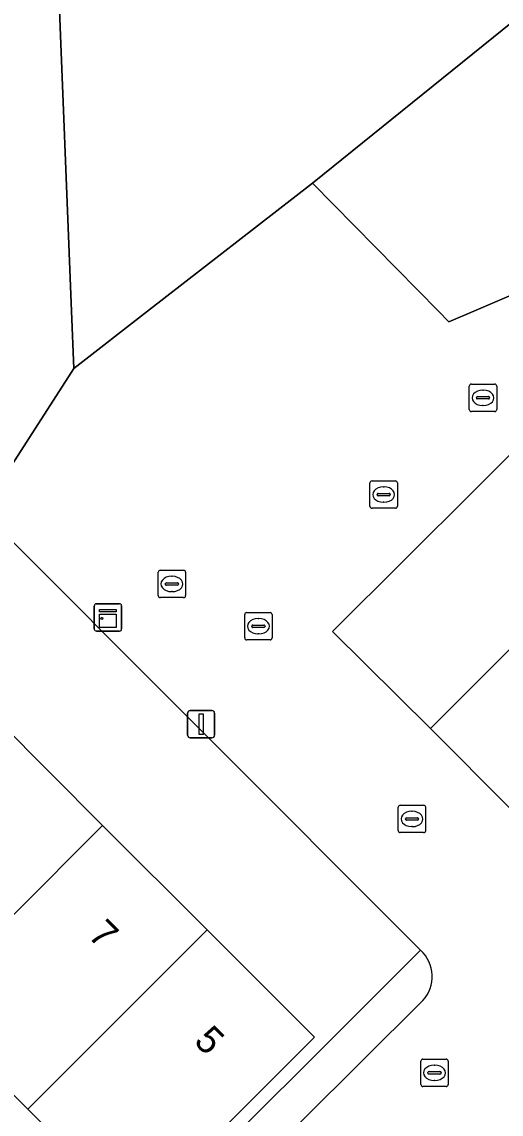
# Model space of a CAD drawing. Extents: x 159960 to 160866, y 382700 to 383354.
# Drawn here: x 160162.95 to 160180.47, y 383220.66 to 383260.57 of the extents above; entities that cross this region are included whole.
import ezdxf

# ---------------------------------------------------------------- set-up
doc = ezdxf.new("R2010")
doc.units = 0
for name, color, linetype in [('IMGEO_Erf', 7, 'Continuous'), ('IMGEO_Kast', 7, 'Continuous'), ('IMGEO_Kolk', 7, 'Continuous'), ('IMGEO_Lichtmast', 7, 'Continuous'), ('IMGEO_Pand', 7, 'Continuous'), ('IMGEO_Pand_nummerreeks', 7, 'Continuous'), ('IMGEO_Parkeervlak_open', 7, 'Continuous'), ('IMGEO_Rijbaan_lokaal_open', 7, 'Continuous'), ('IMGEO_Rioolput', 7, 'Continuous'), ('IMGEO_Voetpad_open', 7, 'Continuous')]:
    doc.layers.add(name, color=color, linetype=linetype)

msp = doc.modelspace()

# ---------------------------------------------------------------- linework, layer by layer
at = {"layer": 'IMGEO_Erf'}
for points in [[(160167.442, 383216.579), (160177.527, 383226.652), (160161.49, 383242.691), (160151.695, 383235.186), (160153.046, 383233.836), (160158.154, 383238.951), (160162.085, 383235.026), (160165.906, 383231.211), (160169.727, 383227.396), (160173.657, 383223.471), (160167.11, 383216.914), (160163.179, 383220.839), (160159.358, 383224.654), (160155.656, 383228.351), (160155.032, 383227.726), (160151.51, 383224.199), (160145.341, 383230.36), (160139.659, 383226.049), (160069.776, 383173.027)], [(160185.711, 383242.575), (160177.894, 383234.75), (160186.689, 383225.914), (160178.473, 383217.566), (160179.791, 383216.25), (160180.81, 383217.27)]]:
    msp.add_lwpolyline(points, dxfattribs=at)
at = {"layer": 'IMGEO_Kast'}
for p, q in [((160165.601, 383238.384), (160165.601, 383239.225)), ((160165.601, 383239.225), (160165.601, 383238.384)), ((160165.676, 383239.309), (160166.517, 383239.309)), ((160166.517, 383239.309), (160165.676, 383239.309)), ((160166.601, 383239.234), (160166.601, 383238.393)), ((160166.601, 383238.393), (160166.601, 383239.234)), ((160166.526, 383238.309), (160165.685, 383238.309)), ((160165.685, 383238.309), (160166.526, 383238.309))]:
    msp.add_line(p, q, dxfattribs=at)
for points in [[(160165.796, 383239.099), (160166.396, 383239.099), (160166.396, 383239.014), (160165.796, 383239.014), (160165.796, 383239.099)], [(160165.796, 383238.924), (160166.396, 383238.924), (160166.396, 383238.435), (160165.796, 383238.435), (160165.796, 383238.924)]]:
    msp.add_lwpolyline(points, dxfattribs=at)
msp.add_circle((160165.88, 383238.773), 0.0377, dxfattribs=at)
for centre, start, end in [((160165.679, 383239.231), 92.4484, 184.2845), ((160165.679, 383239.231), 92.4484, 184.2845), ((160166.523, 383239.231), 2.4484, 94.2845), ((160166.523, 383239.231), 2.4484, 94.2845), ((160165.679, 383238.387), 182.4484, 274.2845), ((160165.679, 383238.387), 182.4484, 274.2845), ((160166.523, 383238.387), 272.4484, 4.2845), ((160166.523, 383238.387), 272.4484, 4.2845)]:
    msp.add_arc(centre, 0.0779, start, end, dxfattribs=at)
at = {"layer": 'IMGEO_Kolk'}
for p, q in [((160175.679, 383242.871), (160175.679, 383243.723)), ((160175.754, 383243.797), (160176.606, 383243.797)), ((160176.68, 383243.723), (160176.68, 383242.871)), ((160175.981, 383243.34), (160176.379, 383243.34)), ((160176.167, 383243.577), (160176.192, 383243.577)), ((160175.938, 383243.291), (160175.938, 383243.303)), ((160176.376, 383243.254), (160175.978, 383243.254)), ((160176.19, 383243.017), (160176.165, 383243.017)), ((160176.422, 383243.303), (160176.422, 383243.291)), ((160176.606, 383242.797), (160175.754, 383242.797)), ((160168.014, 383240.53), (160168.866, 383240.53)), ((160167.939, 383239.604), (160167.939, 383240.456)), ((160168.427, 383240.31), (160168.452, 383240.31)), ((160168.94, 383240.456), (160168.94, 383239.604)), ((160168.198, 383240.024), (160168.198, 383240.036)), ((160168.636, 383239.987), (160168.238, 383239.987)), ((160168.241, 383240.073), (160168.639, 383240.073)), ((160168.45, 383239.75), (160168.425, 383239.75)), ((160168.682, 383240.036), (160168.682, 383240.024)), ((160168.866, 383239.53), (160168.014, 383239.53)), ((160176.713, 383231.019), (160176.713, 383231.871)), ((160176.788, 383231.945), (160177.64, 383231.945)), ((160177.714, 383231.871), (160177.714, 383231.019)), ((160176.972, 383231.439), (160176.972, 383231.451)), ((160177.41, 383231.402), (160177.012, 383231.402)), ((160177.015, 383231.488), (160177.413, 383231.488)), ((160177.201, 383231.725), (160177.226, 383231.725)), ((160177.456, 383231.451), (160177.456, 383231.439)), ((160177.64, 383230.945), (160176.788, 383230.945)), ((160177.224, 383231.165), (160177.199, 383231.165)), ((160177.537, 383221.743), (160177.537, 383222.595)), ((160177.612, 383222.669), (160178.464, 383222.669)), ((160178.538, 383222.595), (160178.538, 383221.743)), ((160177.796, 383222.163), (160177.796, 383222.175)), ((160177.839, 383222.212), (160178.237, 383222.212)), ((160178.025, 383222.449), (160178.05, 383222.449)), ((160178.28, 383222.175), (160178.28, 383222.163)), ((160178.234, 383222.126), (160177.836, 383222.126)), ((160178.048, 383221.889), (160178.023, 383221.889)), ((160178.464, 383221.669), (160177.612, 383221.669))]:
    msp.add_line(p, q, dxfattribs=at)
for points in [[(160175.679, 383242.871), (160175.679, 383243.723)], [(160175.754, 383243.797), (160176.606, 383243.797)], [(160176.68, 383243.723), (160176.68, 383242.871)], [(160176.606, 383242.797), (160175.754, 383242.797)], [(160168.014, 383240.53), (160168.866, 383240.53)], [(160167.939, 383239.604), (160167.939, 383240.456)], [(160168.94, 383240.456), (160168.94, 383239.604)], [(160168.866, 383239.53), (160168.014, 383239.53)], [(160176.713, 383231.019), (160176.713, 383231.871)], [(160176.788, 383231.945), (160177.64, 383231.945)], [(160177.714, 383231.871), (160177.714, 383231.019)], [(160177.64, 383230.945), (160176.788, 383230.945)], [(160177.537, 383221.743), (160177.537, 383222.595)], [(160177.612, 383222.669), (160178.464, 383222.669)], [(160178.538, 383222.595), (160178.538, 383221.743)], [(160178.464, 383221.669), (160177.612, 383221.669)]]:
    msp.add_lwpolyline(points, dxfattribs=at)
for centre, radius, start, end in [((160175.756, 383243.721), 0.0765, 91.552, 178.448), ((160175.756, 383243.721), 0.0765, 91.552, 178.448), ((160176.604, 383243.721), 0.0765, 1.552, 88.448), ((160176.604, 383243.721), 0.0765, 1.552, 88.448), ((160175.978, 383243.3), 0.0403, 85.8775, 175.7526), ((160176.383, 383243.302), 0.0386, 1.7309, 96.639), ((160175.975, 383243.29), 0.0366, 178.938, 274.7102), ((160176.379, 383243.297), 0.043, 264.8664, 352.4533), ((160175.756, 383242.873), 0.0765, 181.552, 268.448), ((160175.756, 383242.873), 0.0765, 181.552, 268.448), ((160176.604, 383242.873), 0.0765, 271.552, 358.448), ((160176.604, 383242.873), 0.0765, 271.552, 358.448), ((160168.016, 383240.454), 0.0765, 91.552, 178.448), ((160168.016, 383240.454), 0.0765, 91.552, 178.448), ((160168.864, 383240.454), 0.0765, 1.552, 88.448), ((160168.864, 383240.454), 0.0765, 1.552, 88.448), ((160168.238, 383240.033), 0.0403, 85.8775, 175.7526), ((160168.235, 383240.023), 0.0366, 178.938, 274.7102), ((160168.639, 383240.03), 0.043, 264.8664, 352.4533), ((160168.643, 383240.035), 0.0386, 1.7309, 96.639), ((160168.016, 383239.606), 0.0765, 181.552, 268.448), ((160168.016, 383239.606), 0.0765, 181.552, 268.448), ((160168.864, 383239.606), 0.0765, 271.552, 358.448), ((160168.864, 383239.606), 0.0765, 271.552, 358.448), ((160176.79, 383231.869), 0.0765, 91.552, 178.448), ((160176.79, 383231.869), 0.0765, 91.552, 178.448), ((160177.638, 383231.869), 0.0765, 1.552, 88.448), ((160177.638, 383231.869), 0.0765, 1.552, 88.448), ((160177.012, 383231.448), 0.0403, 85.8775, 175.7526), ((160177.009, 383231.438), 0.0366, 178.938, 274.7102), ((160177.413, 383231.445), 0.043, 264.8664, 352.4533), ((160177.417, 383231.45), 0.0386, 1.7309, 96.639), ((160176.79, 383231.021), 0.0765, 181.552, 268.448), ((160176.79, 383231.021), 0.0765, 181.552, 268.448), ((160177.638, 383231.021), 0.0765, 271.552, 358.448), ((160177.638, 383231.021), 0.0765, 271.552, 358.448), ((160177.614, 383222.593), 0.0765, 91.552, 178.448), ((160177.614, 383222.593), 0.0765, 91.552, 178.448), ((160178.462, 383222.593), 0.0765, 1.552, 88.448), ((160178.462, 383222.593), 0.0765, 1.552, 88.448), ((160177.836, 383222.172), 0.0403, 85.8775, 175.7526), ((160177.833, 383222.162), 0.0366, 178.938, 274.7102), ((160178.237, 383222.169), 0.043, 264.8664, 352.4533), ((160178.241, 383222.174), 0.0386, 1.7309, 96.639), ((160177.614, 383221.745), 0.0765, 181.552, 268.448), ((160177.614, 383221.745), 0.0765, 181.552, 268.448), ((160178.462, 383221.745), 0.0765, 271.552, 358.448), ((160178.462, 383221.745), 0.0765, 271.552, 358.448)]:
    msp.add_arc(centre, radius, start, end, dxfattribs=at)
for centre, major_axis, ratio, start_param, end_param in [((160176.166, 383243.297), (-0.387, 0.002), 0.722429, 4.712389, 7.853982), ((160176.191, 383243.297), (-0.39, 0.002), 0.717154, 1.570796, 4.712389), ((160168.426, 383240.03), (-0.387, 0.002), 0.722429, 4.712389, 7.853982), ((160168.451, 383240.03), (-0.39, 0.002), 0.717154, 1.570796, 4.712389), ((160177.2, 383231.445), (-0.387, 0.002), 0.722429, 4.712389, 7.853982), ((160177.225, 383231.445), (-0.39, 0.002), 0.717154, 1.570796, 4.712389), ((160178.024, 383222.169), (-0.387, 0.002), 0.722429, 4.712389, 7.853982), ((160178.049, 383222.169), (-0.39, 0.002), 0.717154, 1.570796, 4.712389)]:
    msp.add_ellipse(centre, major_axis=major_axis, ratio=ratio, start_param=start_param, end_param=end_param, dxfattribs=at)
at = {"layer": 'IMGEO_Lichtmast'}
for p, q in [((160169.111, 383235.408), (160169.901, 383235.408)), ((160169.901, 383235.408), (160169.111, 383235.408)), ((160169.011, 383234.508), (160169.011, 383235.308)), ((160169.011, 383235.308), (160169.011, 383234.508)), ((160170.001, 383235.308), (160170.001, 383234.508)), ((160170.001, 383234.508), (160170.001, 383235.308)), ((160169.901, 383234.408), (160169.111, 383234.408)), ((160169.111, 383234.408), (160169.901, 383234.408))]:
    msp.add_line(p, q, dxfattribs=at)
msp.add_lwpolyline([(160169.431, 383235.283), (160169.581, 383235.283), (160169.581, 383234.533), (160169.431, 383234.533), (160169.431, 383235.283)], dxfattribs=at)
for centre, start, end in [((160169.111, 383235.308), 90, 180), ((160169.111, 383235.308), 90, 180), ((160169.901, 383235.308), 0, 90), ((160169.901, 383235.308), 360, 90), ((160169.111, 383234.508), 180, 270), ((160169.111, 383234.508), 180, 270), ((160169.901, 383234.508), 270, 0), ((160169.901, 383234.508), 270, 0)]:
    msp.add_arc(centre, 0.1, start, end, dxfattribs=at)
at = {"layer": 'IMGEO_Pand'}
for points in [[(160183.004, 383285.712), (160181.841, 383288.432), (160181.644, 383288.894), (160181.208, 383288.685), (160173.362, 383285.397), (160183.09, 383262.358), (160173.574, 383254.679), (160178.179, 383250), (160178.563, 383249.609), (160179.477, 383250), (160194.681, 383256.511), (160195.189, 383256.729), (160193.573, 383260.577), (160192.859, 383262.277)], [(160183.09, 383262.358), (160173.362, 383285.397), (160163.306, 383284.974), (160163.378, 383283.205), (160163.482, 383280.605), (160164.075, 383268.216), (160167.723, 383268.339), (160167.679, 383269.669), (160168.759, 383269.706), (160168.726, 383270.685), (160172.805, 383270.823), (160175.164, 383270.903), (160178.228, 383263.099), (160164.266, 383262.534), (160164.765, 383250), (160164.849, 383247.905), (160167.549, 383250), (160173.574, 383254.679)], [(160165.906, 383231.211), (160162.085, 383235.026), (160155.656, 383228.351), (160159.358, 383224.654)], [(160165.906, 383231.211), (160159.358, 383224.654), (160163.179, 383220.839), (160169.727, 383227.396)], [(160163.179, 383220.839), (160167.11, 383216.914), (160173.657, 383223.471), (160169.727, 383227.396)]]:
    msp.add_lwpolyline(points, close=True, dxfattribs=at)
at = {"layer": 'IMGEO_Parkeervlak_open'}
msp.add_lwpolyline([(160177.894, 383234.75), (160185.711, 383242.575), (160182.733, 383245.525), (160182.172, 383246.116), (160174.314, 383238.292)], close=True, dxfattribs=at)
at = {"layer": 'IMGEO_Rijbaan_lokaal_open'}
for points in [[(160194.681, 383256.511), (160179.477, 383250), (160178.563, 383249.609), (160178.179, 383250), (160173.574, 383254.679), (160167.549, 383250), (160164.849, 383247.905), (160161.49, 383242.691), (160177.527, 383226.652)], [(160177.606, 383224.807), (160162.167, 383209.46), (160162.389, 383209.238), (160166.213, 383205.414), (160168.655, 383207.917), (160173.656, 383212.71), (160176.228, 383215.286), (160178.473, 383217.566), (160186.689, 383225.914), (160177.894, 383234.75), (160174.314, 383238.292), (160182.172, 383246.116)]]:
    msp.add_lwpolyline(points, dxfattribs=at)
msp.add_arc((160176.642, 383225.69), 1.307, 317.516, 47.3877, dxfattribs=at)
at = {"layer": 'IMGEO_Rioolput'}
for p, q in [((160179.384, 383247.332), (160180.236, 383247.332)), ((160179.309, 383246.406), (160179.309, 383247.258)), ((160179.797, 383247.112), (160179.822, 383247.112)), ((160180.31, 383247.258), (160180.31, 383246.406)), ((160179.568, 383246.826), (160179.568, 383246.838)), ((160180.006, 383246.789), (160179.608, 383246.789)), ((160179.611, 383246.875), (160180.009, 383246.875)), ((160179.82, 383246.552), (160179.795, 383246.552)), ((160180.052, 383246.838), (160180.052, 383246.826)), ((160180.236, 383246.332), (160179.384, 383246.332)), ((160171.175, 383238.986), (160172.027, 383238.986)), ((160171.1, 383238.06), (160171.1, 383238.912)), ((160171.402, 383238.529), (160171.8, 383238.529)), ((160171.588, 383238.766), (160171.613, 383238.766)), ((160172.101, 383238.912), (160172.101, 383238.06)), ((160171.359, 383238.48), (160171.359, 383238.492)), ((160171.797, 383238.443), (160171.399, 383238.443)), ((160171.611, 383238.206), (160171.586, 383238.206)), ((160171.843, 383238.492), (160171.843, 383238.48)), ((160172.027, 383237.986), (160171.175, 383237.986))]:
    msp.add_line(p, q, dxfattribs=at)
for points in [[(160179.384, 383247.332), (160180.236, 383247.332)], [(160179.309, 383246.406), (160179.309, 383247.258)], [(160180.31, 383247.258), (160180.31, 383246.406)], [(160180.236, 383246.332), (160179.384, 383246.332)], [(160171.175, 383238.986), (160172.027, 383238.986)], [(160171.1, 383238.06), (160171.1, 383238.912)], [(160172.101, 383238.912), (160172.101, 383238.06)], [(160172.027, 383237.986), (160171.175, 383237.986)]]:
    msp.add_lwpolyline(points, dxfattribs=at)
for centre, radius, start, end in [((160179.386, 383247.256), 0.0765, 91.552, 178.448), ((160179.386, 383247.256), 0.0765, 91.552, 178.448), ((160180.234, 383247.256), 0.0765, 1.552, 88.448), ((160180.234, 383247.256), 0.0765, 1.552, 88.448), ((160179.608, 383246.835), 0.0403, 85.8775, 175.7526), ((160179.605, 383246.825), 0.0366, 178.938, 274.7102), ((160180.009, 383246.832), 0.043, 264.8664, 352.4533), ((160180.013, 383246.837), 0.0386, 1.7309, 96.639), ((160179.386, 383246.408), 0.0765, 181.552, 268.448), ((160179.386, 383246.408), 0.0765, 181.552, 268.448), ((160180.234, 383246.408), 0.0765, 271.552, 358.448), ((160180.234, 383246.408), 0.0765, 271.552, 358.448), ((160171.177, 383238.91), 0.0765, 91.552, 178.448), ((160171.177, 383238.91), 0.0765, 91.552, 178.448), ((160172.025, 383238.91), 0.0765, 1.552, 88.448), ((160172.025, 383238.91), 0.0765, 1.552, 88.448), ((160171.399, 383238.489), 0.0403, 85.8775, 175.7526), ((160171.804, 383238.491), 0.0386, 1.7309, 96.639), ((160171.396, 383238.479), 0.0366, 178.938, 274.7102), ((160171.8, 383238.486), 0.043, 264.8664, 352.4533), ((160171.177, 383238.062), 0.0765, 181.552, 268.448), ((160171.177, 383238.062), 0.0765, 181.552, 268.448), ((160172.025, 383238.062), 0.0765, 271.552, 358.448), ((160172.025, 383238.062), 0.0765, 271.552, 358.448)]:
    msp.add_arc(centre, radius, start, end, dxfattribs=at)
for centre, major_axis, ratio, start_param, end_param in [((160179.796, 383246.832), (-0.387, 0.002), 0.722429, 4.712389, 7.853982), ((160179.821, 383246.832), (-0.39, 0.002), 0.717154, 1.570796, 4.712389), ((160171.587, 383238.486), (-0.387, 0.002), 0.722429, 4.712389, 7.853982), ((160171.612, 383238.486), (-0.39, 0.002), 0.717154, 1.570796, 4.712389)]:
    msp.add_ellipse(centre, major_axis=major_axis, ratio=ratio, start_param=start_param, end_param=end_param, dxfattribs=at)
at = {"layer": 'IMGEO_Voetpad_open'}
for points in [[(160139.659, 383226.049), (160145.341, 383230.36), (160151.695, 383235.186), (160161.49, 383242.691), (160164.849, 383247.905), (160164.765, 383250), (160164.266, 383262.534), (160164.075, 383268.216), (160163.482, 383280.605), (160163.378, 383283.205), (160163.306, 383284.974), (160161.045, 383284.911), (160161.09, 383283.191), (160161.092, 383282.882), (160161.787, 383267.523), (160162.286, 383267.544), (160162.503, 383262.541), (160162.004, 383262.52), (160162.204, 383257.907)], [(160177.527, 383226.652), (160167.442, 383216.579), (160161.242, 383210.384), (160162.167, 383209.46), (160177.606, 383224.807)]]:
    msp.add_lwpolyline(points, dxfattribs=at)
msp.add_arc((160176.642, 383225.69), 1.307, 317.516, 47.3877, dxfattribs=at)

# ---------------------------------------------------------------- texts
at = {"layer": 'IMGEO_Pand_nummerreeks'}
for s, p in [('7', (160165.33, 383227.15)), ('5', (160169.206, 383223.28))]:
    msp.add_text(s, height=1, rotation=315.0425, dxfattribs=at).set_placement(p)

doc.saveas('drawing.dxf')
